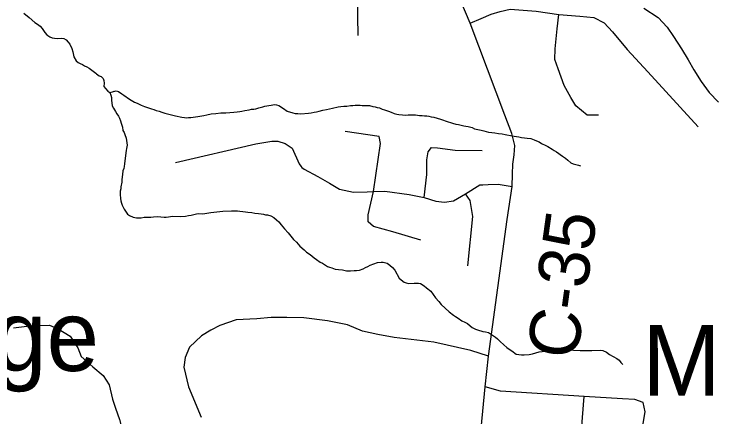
# Model space of a CAD drawing. Extents: x 0 to 34, y 0 to 22.
# Drawn here: x 7.2473 to 7.6411, y 19.9334 to 20.1589 of the extents above; entities that cross this region are included whole.
import ezdxf

# ---------------------------------------------------------------- set-up
doc = ezdxf.new("R2010")
doc.units = 0
for name, color, linetype in [('GM_X_County_Road', 7, 'Continuous'), ('GM_X_County_Road_Text', 7, 'Continuous'), ('GM_X_Minor_River', 7, 'Continuous'), ('GM_X_Township_Road', 7, 'Continuous'), ('GM_X_Unincorporated_Text', 7, 'Continuous')]:
    doc.layers.add(name, color=color, linetype=linetype)

msp = doc.modelspace()

# ---------------------------------------------------------------- linework, layer by layer
at = {"layer": 'GM_X_County_Road'}
msp.add_lwpolyline([(7.50181, 19.85506), (7.51079, 19.95023), (7.51271, 19.96741), (7.52322, 20.04399), (7.52604, 20.06246), (7.52619, 20.06934), (7.52635, 20.07481), (7.52713, 20.08014), (7.52744, 20.08531), (7.52588, 20.09204), (7.52197, 20.10237), (7.50255, 20.15387), (7.49461, 20.17255)], dxfattribs=at)
at = {"layer": 'GM_X_Minor_River'}
for points in [[(7.59958, 20.16226), (7.60762, 20.15698), (7.61263, 20.15158), (7.61631, 20.14639), (7.62072, 20.13948), (7.62438, 20.13334), (7.62768, 20.12777), (7.63171, 20.12125), (7.63613, 20.1151), (7.64152, 20.10968)], [(7.25272, 20.15938), (7.2557, 20.15702), (7.25886, 20.15429), (7.26035, 20.1533), (7.26184, 20.15212), (7.26295, 20.15077), (7.26441, 20.14864), (7.26552, 20.14729), (7.2672, 20.1461), (7.26852, 20.14569), (7.26984, 20.14547), (7.27173, 20.14523), (7.27401, 20.14536)], [(7.27401, 20.14536), (7.27515, 20.14533), (7.27646, 20.14453), (7.27757, 20.14318), (7.27849, 20.14202), (7.27957, 20.13971), (7.28009, 20.1378), (7.28078, 20.13494), (7.28205, 20.13282), (7.28317, 20.13184), (7.28429, 20.13124), (7.28561, 20.13064), (7.28673, 20.13004), (7.28804, 20.12944), (7.28935, 20.12865), (7.29308, 20.12589)], [(7.29308, 20.12589), (7.29345, 20.1255), (7.29494, 20.12433), (7.29607, 20.12392), (7.29719, 20.12294), (7.29754, 20.12179), (7.29769, 20.12027), (7.29745, 20.11838), (7.29837, 20.11722), (7.29966, 20.11586), (7.30078, 20.11507), (7.3015, 20.11354), (7.30185, 20.1122), (7.30181, 20.11068), (7.30212, 20.10764), (7.30284, 20.10629), (7.30412, 20.10436), (7.30485, 20.10302), (7.30577, 20.10186), (7.30631, 20.1007), (7.30684, 20.09917), (7.30718, 20.09784), (7.30789, 20.09554), (7.30822, 20.09383), (7.30895, 20.09267), (7.3093, 20.09152), (7.31001, 20.08942), (7.31032, 20.08676), (7.31048, 20.08561), (7.31025, 20.08372), (7.31003, 20.08259), (7.3098, 20.08127), (7.30908, 20.07503), (7.30885, 20.07352), (7.30863, 20.07239), (7.30822, 20.07126), (7.30798, 20.06918), (7.30776, 20.06786), (7.30752, 20.06616), (7.30749, 20.06483), (7.30704, 20.06219), (7.30701, 20.06105), (7.3066, 20.05974), (7.30655, 20.05784), (7.30688, 20.05575), (7.30704, 20.05442), (7.30738, 20.05308), (7.30773, 20.05193), (7.30881, 20.04963), (7.31083, 20.04692), (7.31195, 20.04613), (7.31383, 20.04514), (7.31572, 20.0449), (7.31838, 20.04483), (7.3201, 20.04516), (7.322, 20.0453), (7.32371, 20.04526), (7.32523, 20.04541), (7.32732, 20.04554), (7.32941, 20.04549), (7.3313, 20.04525), (7.33244, 20.04522), (7.33377, 20.04537), (7.33587, 20.0457), (7.34024, 20.04558), (7.34328, 20.04588), (7.34481, 20.04622), (7.34633, 20.04637), (7.34939, 20.04705), (7.35053, 20.04721), (7.35281, 20.04715), (7.35738, 20.04779), (7.3591, 20.04812), (7.36405, 20.04856), (7.36899, 20.04881), (7.37222, 20.04873), (7.37354, 20.0485), (7.37525, 20.04846), (7.37677, 20.04823), (7.37809, 20.048), (7.38036, 20.04776), (7.38207, 20.04752), (7.38396, 20.04728)], [(7.30078, 20.11507), (7.30441, 20.11593), (7.30573, 20.11551), (7.3076, 20.11432), (7.30872, 20.11354), (7.31189, 20.11137), (7.3147, 20.10959), (7.3162, 20.10898), (7.31846, 20.10797), (7.32033, 20.10716), (7.3241, 20.10593), (7.32542, 20.10551), (7.32673, 20.10491), (7.32843, 20.10449), (7.32994, 20.10407), (7.33163, 20.10345), (7.33465, 20.10262), (7.33617, 20.10239), (7.33767, 20.10197), (7.34107, 20.10112), (7.34259, 20.10108), (7.34372, 20.10086), (7.34487, 20.10102), (7.3462, 20.10099), (7.34753, 20.10114), (7.35001, 20.10165), (7.35344, 20.10213), (7.35516, 20.10246), (7.35764, 20.10315), (7.36012, 20.10328), (7.36297, 20.10358), (7.36582, 20.1037), (7.36792, 20.10383), (7.3702, 20.10396), (7.37211, 20.10429), (7.37363, 20.10444), (7.37477, 20.1046), (7.37649, 20.10494), (7.37878, 20.10526), (7.38012, 20.1056), (7.38145, 20.10575), (7.38259, 20.10591), (7.38432, 20.10644), (7.38642, 20.10695), (7.38757, 20.1073), (7.38986, 20.10781), (7.39119, 20.10797), (7.39291, 20.1083), (7.39404, 20.10808), (7.39536, 20.10767), (7.39798, 20.10608), (7.40003, 20.10451), (7.40324, 20.10367), (7.40455, 20.10325), (7.40607, 20.10321), (7.40778, 20.10317), (7.41197, 20.10344), (7.41349, 20.10359), (7.41521, 20.10392), (7.41654, 20.10427), (7.41807, 20.10461), (7.41998, 20.10513), (7.42208, 20.10545), (7.42381, 20.10597), (7.42552, 20.10631), (7.42858, 20.10699), (7.4301, 20.10714), (7.43181, 20.10728), (7.43353, 20.10743), (7.43543, 20.10775), (7.43676, 20.10772), (7.4381, 20.10788), (7.43962, 20.10802), (7.44095, 20.10799), (7.44208, 20.10777), (7.44607, 20.10767), (7.44795, 20.10724), (7.44928, 20.10701), (7.45041, 20.1066), (7.45173, 20.10638), (7.45323, 20.10577), (7.45455, 20.10536), (7.45681, 20.10454), (7.45832, 20.10393), (7.46001, 20.10332), (7.46152, 20.1029), (7.46265, 20.10268), (7.46455, 20.10244), (7.46644, 20.10239), (7.46778, 20.10255), (7.47195, 20.10244), (7.47404, 20.10219), (7.47555, 20.10215), (7.47688, 20.10193), (7.47821, 20.1019), (7.47934, 20.10168), (7.48066, 20.10145), (7.48218, 20.10122), (7.48595, 20.10017), (7.49009, 20.09855)], [(7.30279, 20.11609), (7.30272, 20.11605)], [(7.49009, 20.09855), (7.4914, 20.09814), (7.49254, 20.09792), (7.49442, 20.0973), (7.49593, 20.09707), (7.49896, 20.09642), (7.50009, 20.0962), (7.50141, 20.09598), (7.50368, 20.09535), (7.50499, 20.09475), (7.50858, 20.09389), (7.51009, 20.09347), (7.51273, 20.09284), (7.51462, 20.0926), (7.51633, 20.09236), (7.51841, 20.09212), (7.5203, 20.09188), (7.522, 20.09146), (7.52597, 20.09078), (7.52711, 20.09057), (7.52975, 20.09012), (7.53127, 20.08989), (7.53297, 20.08965), (7.53429, 20.08943), (7.53638, 20.08918), (7.53826, 20.08857), (7.53957, 20.08796), (7.54108, 20.08735), (7.54239, 20.08656), (7.54482, 20.08536), (7.54595, 20.08476), (7.54838, 20.08337), (7.5495, 20.08258), (7.55081, 20.08179), (7.55417, 20.07943), (7.55585, 20.07825), (7.55715, 20.07707), (7.55882, 20.0757), (7.56014, 20.0751), (7.56315, 20.07426), (7.56429, 20.07404)], [(7.38396, 20.04728), (7.38547, 20.04705), (7.3868, 20.04683), (7.38793, 20.04661), (7.38907, 20.04658), (7.39095, 20.04596), (7.39264, 20.04497), (7.39413, 20.04379), (7.39542, 20.04262), (7.39671, 20.04088), (7.39856, 20.03875), (7.40059, 20.03642), (7.40206, 20.03467), (7.40372, 20.03273), (7.40539, 20.03117), (7.40723, 20.02904), (7.40965, 20.02689), (7.41095, 20.02572), (7.413, 20.02434), (7.41523, 20.02238), (7.41654, 20.02159), (7.41859, 20.02002), (7.41991, 20.01942), (7.42159, 20.01842), (7.42271, 20.01764), (7.42384, 20.01723), (7.42516, 20.01681), (7.42685, 20.0162), (7.42874, 20.01596), (7.43102, 20.01571), (7.43328, 20.01527), (7.43556, 20.01521), (7.43765, 20.01535), (7.43879, 20.01532), (7.44051, 20.01565), (7.44262, 20.01636), (7.44397, 20.01708), (7.44531, 20.01761), (7.44647, 20.01834), (7.45068, 20.01994), (7.45259, 20.02008), (7.45373, 20.02005), (7.45599, 20.01942), (7.45748, 20.01843), (7.45897, 20.01707), (7.46026, 20.01552), (7.46281, 20.01109), (7.46392, 20.01011), (7.4656, 20.00893), (7.46673, 20.00852), (7.46805, 20.00811), (7.47109, 20.00822), (7.47242, 20.00837), (7.47356, 20.00834), (7.47469, 20.00812), (7.47675, 20.00674), (7.47805, 20.00576), (7.48047, 20.0038), (7.48304, 20.00013), (7.48488, 19.99799), (7.48617, 19.99625), (7.4884, 19.9943), (7.49081, 19.99215), (7.49324, 19.99038), (7.49436, 19.98959), (7.49585, 19.98861), (7.4979, 19.98723), (7.49959, 19.98642), (7.5009, 19.98563), (7.50239, 19.98445), (7.50351, 19.98348), (7.50538, 19.98248), (7.50651, 19.98207), (7.50953, 19.98123), (7.51104, 19.981), (7.51274, 19.98058), (7.51442, 19.97959), (7.51666, 19.97801), (7.51778, 19.97704), (7.51926, 19.97567), (7.5213, 19.97372), (7.52298, 19.97235), (7.52428, 19.97137), (7.52578, 19.97038), (7.5282, 19.96861), (7.53123, 19.96815), (7.53275, 19.96811), (7.53541, 19.96842), (7.53732, 19.96875), (7.54114, 19.96979), (7.54286, 19.97012), (7.54438, 19.97027), (7.54572, 19.97043), (7.54762, 19.97076), (7.54933, 19.97071), (7.55086, 19.97086), (7.55237, 19.97082), (7.55409, 19.97097), (7.56035, 19.9708), (7.56395, 19.97052), (7.5706, 19.97053)], [(7.24692, 19.98329), (7.25435, 19.98428), (7.25986, 19.98456), (7.26708, 19.98479), (7.27198, 19.9828), (7.27873, 19.97868), (7.28297, 19.97213), (7.28476, 19.96716), (7.2913, 19.96152), (7.29708, 19.95665), (7.3004, 19.95146), (7.30232, 19.94344), (7.30411, 19.93827), (7.30626, 19.93196), (7.30838, 19.92394), (7.31166, 19.91722), (7.31402, 19.91205), (7.31658, 19.90706), (7.31968, 19.90053), (7.32183, 19.89422), (7.32451, 19.886)], [(7.5706, 19.97053), (7.57554, 19.97078), (7.57668, 19.97056), (7.57874, 19.96975), (7.58042, 19.96838), (7.58454, 19.96619), (7.58585, 19.96521), (7.58676, 19.96385), (7.58787, 19.96269)]]:
    msp.add_lwpolyline(points, dxfattribs=at)
at = {"layer": 'GM_X_Township_Road'}
for p, q in [((7.43988, 20.14696), (7.43918, 20.1788)), ((7.51271, 19.96741), (7.50281, 19.97051))]:
    msp.add_line(p, q, dxfattribs=at)
for points in [[(7.50255, 20.15387), (7.50866, 20.15653), (7.51429, 20.15888), (7.5193, 20.16044), (7.52478, 20.1617), (7.53934, 20.1606), (7.55202, 20.15872), (7.56391, 20.15778), (7.57174, 20.157), (7.57753, 20.15403), (7.58207, 20.14902), (7.59041, 20.13904), (7.6019, 20.1265), (7.62997, 20.0958)], [(7.57424, 20.10237), (7.56798, 20.10237), (7.56157, 20.10754), (7.55875, 20.11223), (7.55515, 20.11896), (7.5517, 20.1282), (7.54983, 20.13352), (7.54998, 20.13947), (7.55123, 20.15074), (7.55202, 20.15872)], [(7.47494, 20.03232), (7.45912, 20.03699), (7.44842, 20.03995), (7.44534, 20.04268), (7.44546, 20.04655), (7.4483, 20.05951), (7.4524, 20.08639), (7.4516, 20.09038), (7.43259, 20.09323)], [(7.33769, 20.07579), (7.38261, 20.08624), (7.39159, 20.08771), (7.39493, 20.08781), (7.39901, 20.08656), (7.40287, 20.08394), (7.40684, 20.07506), (7.40772, 20.07387)], [(7.47682, 20.05615), (7.47821, 20.06913), (7.47829, 20.07736), (7.47905, 20.08185), (7.48084, 20.08416), (7.4842, 20.08406), (7.49418, 20.08269), (7.50911, 20.08258)], [(7.40772, 20.07387), (7.4083, 20.07308), (7.40966, 20.07203), (7.41727, 20.06795), (7.42378, 20.0643), (7.4293, 20.06096), (7.43711, 20.05924), (7.44489, 20.05934), (7.4483, 20.05951), (7.45468, 20.05981), (7.46833, 20.05799), (7.47682, 20.05615), (7.48319, 20.05427), (7.4881, 20.0537), (7.49324, 20.05442), (7.49991, 20.05837), (7.50785, 20.06325), (7.50958, 20.06335)], [(7.50958, 20.06335), (7.51247, 20.06353), (7.51816, 20.06375), (7.52604, 20.06246)], [(7.50112, 20.01805), (7.50396, 20.04559), (7.50244, 20.05452), (7.49991, 20.05837)], [(7.50281, 19.97051), (7.48211, 19.97518), (7.45997, 19.97789), (7.45086, 19.97958), (7.44222, 19.98146), (7.43385, 19.98497), (7.42269, 19.98724), (7.40948, 19.98884), (7.39992, 19.98906), (7.39104, 19.98906), (7.3831, 19.9884), (7.37146, 19.9877), (7.36235, 19.98451), (7.35735, 19.982), (7.35211, 19.97882), (7.34538, 19.97244), (7.34305, 19.96676), (7.34232, 19.96128), (7.34483, 19.95032), (7.35199, 19.93333)], [(7.59926, 19.94148), (7.59456, 19.94319), (7.58771, 19.94347), (7.56632, 19.9449), (7.51939, 19.9479), (7.51079, 19.95023)], [(7.56797, 19.86474), (7.56715, 19.86738), (7.56666, 19.86938), (7.56609, 19.87176), (7.56448, 19.87615), (7.56378, 19.87919), (7.5633, 19.88394), (7.56403, 19.90197), (7.56417, 19.91887), (7.56632, 19.9449)], [(7.59298, 19.87576), (7.5941, 19.90089), (7.59727, 19.91752), (7.6004, 19.93634), (7.59926, 19.94148)]]:
    msp.add_lwpolyline(points, dxfattribs=at)

# ---------------------------------------------------------------- texts
at = {"layer": 'GM_X_County_Road_Text'}
msp.add_text('C-35', height=0.028409, rotation=82.1108, dxfattribs=at).set_placement((7.56226, 19.96489))
at = {"layer": 'GM_X_Unincorporated_Text'}
for s, p in [('the-Ridge', (7.06587, 19.95914)), ('Mulberry', (7.59878, 19.94539))]:
    msp.add_text(s, height=0.039489, rotation=0, dxfattribs=at).set_placement(p)

doc.saveas('drawing.dxf')
